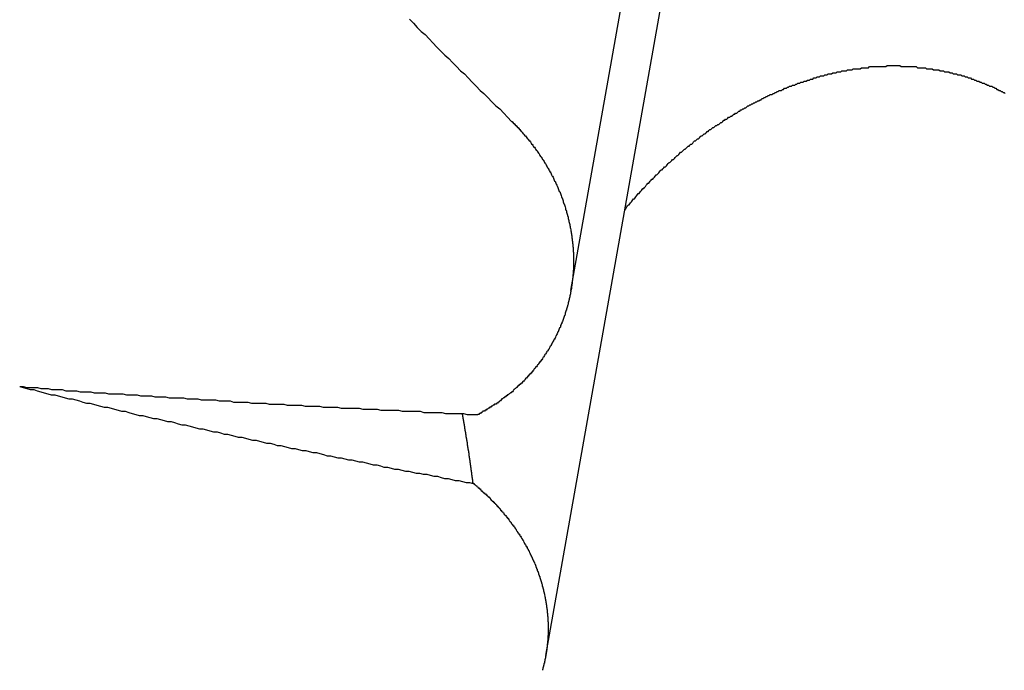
# Model space of a CAD drawing. Extents: x 1107 to 4046, y 937 to 3355.
# Tile 473 of 656: x 2209.327 to 2210.281, y 2651.581 to 2652.212. Entities that reach past the tile are written whole.
import ezdxf

# ---------------------------------------------------------------- set-up
doc = ezdxf.new("R2010")
doc.units = 0
doc.layers.add('KF_VIDA_L___C_REAR', color=7, linetype='CONTINUOUS')

# ---------------------------------------------------------------- blocks, each defined once
blk = doc.blocks.new('KF_VIDA_L___C_REAR')
at = {"layer": 'KF_VIDA_L___C_REAR'}
for p, q in [((22.881917, 962.735928), (22.967782, 963.220981)), ((22.857533, 962.382348), (22.984562, 963.099939))]:
    blk.add_line(p, q, dxfattribs=at)
for points in [[(22.7254, 962.999, 0), (22.7292, 962.995, 0), (22.733, 962.991, 0), (22.7368, 962.987, 0), (22.7406, 962.984, 0), (22.7444, 962.98, 0), (22.7482, 962.976, 0), (22.752, 962.972, 0), (22.7558, 962.968, 0), (22.7596, 962.964, 0), (22.7634, 962.961, 0), (22.7672, 962.957, 0), (22.771, 962.953, 0), (22.7748, 962.949, 0), (22.7786, 962.946, 0), (22.7824, 962.942, 0), (22.7862, 962.938, 0), (22.79, 962.934, 0), (22.7938, 962.93, 0), (22.7976, 962.927, 0), (22.8014, 962.923, 0), (22.8053, 962.919, 0), (22.8091, 962.915, 0), (22.8129, 962.912, 0), (22.8167, 962.908, 0), (22.8205, 962.904, 0), (22.8243, 962.9, 0)], [(22.934, 962.814, 0), (22.9347, 962.815, 0), (22.9354, 962.816, 0), (22.9361, 962.817, 0), (22.9368, 962.818, 0), (22.9376, 962.819, 0), (22.9383, 962.819, 0), (22.939, 962.82, 0), (22.9397, 962.821, 0), (22.9404, 962.822, 0), (22.9412, 962.823, 0), (22.9419, 962.824, 0), (22.9426, 962.825, 0), (22.9434, 962.825, 0), (22.9441, 962.826, 0), (22.9449, 962.827, 0), (22.9456, 962.828, 0), (22.9464, 962.829, 0), (22.9471, 962.83, 0), (22.9479, 962.83, 0), (22.9486, 962.831, 0), (22.9494, 962.832, 0), (22.9501, 962.833, 0), (22.9509, 962.834, 0), (22.9517, 962.835, 0), (22.9525, 962.835, 0), (22.9532, 962.836, 0), (22.954, 962.837, 0), (22.9548, 962.838, 0), (22.9556, 962.839, 0), (22.9564, 962.84, 0), (22.9572, 962.84, 0), (22.958, 962.841, 0), (22.9588, 962.842, 0), (22.9596, 962.843, 0), (22.9604, 962.844, 0), (22.9612, 962.844, 0), (22.962, 962.845, 0), (22.9628, 962.846, 0), (22.9636, 962.847, 0), (22.9644, 962.848, 0), (22.9652, 962.848, 0), (22.966, 962.849, 0), (22.9669, 962.85, 0), (22.9677, 962.851, 0), (22.9685, 962.852, 0), (22.9693, 962.853, 0), (22.9702, 962.853, 0), (22.971, 962.854, 0), (22.9719, 962.855, 0), (22.9727, 962.856, 0), (22.9735, 962.856, 0), (22.9744, 962.857, 0), (22.9752, 962.858, 0), (22.9761, 962.859, 0), (22.9769, 962.86, 0), (22.9778, 962.86, 0), (22.9786, 962.861, 0), (22.9795, 962.862, 0), (22.9804, 962.863, 0), (22.9812, 962.863, 0), (22.9821, 962.864, 0), (22.983, 962.865, 0), (22.9838, 962.866, 0), (22.9847, 962.867, 0), (22.9856, 962.867, 0), (22.9865, 962.868, 0), (22.9873, 962.869, 0), (22.9882, 962.87, 0), (22.9891, 962.87, 0), (22.99, 962.871, 0), (22.9909, 962.872, 0), (22.9918, 962.873, 0), (22.9927, 962.873, 0), (22.9936, 962.874, 0), (22.9945, 962.875, 0), (22.9954, 962.876, 0), (22.9963, 962.876, 0), (22.9972, 962.877, 0), (22.9981, 962.878, 0), (22.999, 962.878, 0), (22.9999, 962.879, 0), (23.0008, 962.88, 0), (23.0017, 962.881, 0), (23.0026, 962.881, 0), (23.0036, 962.882, 0), (23.0045, 962.883, 0), (23.0054, 962.883, 0), (23.0063, 962.884, 0), (23.0072, 962.885, 0), (23.0082, 962.886, 0), (23.0091, 962.886, 0), (23.01, 962.887, 0), (23.011, 962.888, 0), (23.0119, 962.888, 0), (23.0128, 962.889, 0), (23.0138, 962.89, 0), (23.0147, 962.89, 0), (23.0156, 962.891, 0), (23.0166, 962.892, 0), (23.0175, 962.892, 0), (23.0185, 962.893, 0), (23.0194, 962.894, 0), (23.0204, 962.894, 0), (23.0213, 962.895, 0), (23.0223, 962.896, 0), (23.0232, 962.896, 0), (23.0242, 962.897, 0), (23.0251, 962.897, 0), (23.0261, 962.898, 0), (23.027, 962.899, 0), (23.028, 962.899, 0), (23.029, 962.9, 0), (23.0299, 962.901, 0), (23.0309, 962.901, 0), (23.0318, 962.902, 0), (23.0328, 962.902, 0), (23.0338, 962.903, 0), (23.0347, 962.904, 0), (23.0357, 962.904, 0), (23.0367, 962.905, 0), (23.0376, 962.905, 0), (23.0386, 962.906, 0), (23.0396, 962.907, 0), (23.0406, 962.907, 0), (23.0415, 962.908, 0), (23.0425, 962.908, 0), (23.0435, 962.909, 0), (23.0445, 962.91, 0), (23.0454, 962.91, 0), (23.0464, 962.911, 0), (23.0474, 962.911, 0), (23.0484, 962.912, 0), (23.0493, 962.912, 0), (23.0503, 962.913, 0), (23.0513, 962.913, 0), (23.0523, 962.914, 0), (23.0533, 962.915, 0), (23.0542, 962.915, 0), (23.0552, 962.916, 0), (23.0562, 962.916, 0), (23.0572, 962.917, 0), (23.0582, 962.917, 0), (23.0592, 962.918, 0), (23.0601, 962.918, 0), (23.0611, 962.919, 0), (23.0621, 962.919, 0), (23.0631, 962.92, 0), (23.0641, 962.92, 0), (23.0651, 962.921, 0), (23.0661, 962.921, 0), (23.067, 962.922, 0), (23.068, 962.922, 0), (23.069, 962.923, 0), (23.07, 962.923, 0), (23.071, 962.924, 0), (23.072, 962.924, 0), (23.073, 962.925, 0), (23.074, 962.925, 0), (23.0749, 962.926, 0), (23.0759, 962.926, 0), (23.0769, 962.926, 0), (23.0779, 962.927, 0), (23.0789, 962.927, 0), (23.0799, 962.928, 0), (23.0809, 962.928, 0), (23.0818, 962.929, 0), (23.0828, 962.929, 0), (23.0838, 962.93, 0), (23.0848, 962.93, 0), (23.0858, 962.93, 0), (23.0868, 962.931, 0), (23.0878, 962.931, 0), (23.0887, 962.932, 0), (23.0897, 962.932, 0), (23.0907, 962.932, 0), (23.0917, 962.933, 0), (23.0927, 962.933, 0), (23.0937, 962.934, 0), (23.0947, 962.934, 0), (23.0957, 962.934, 0), (23.0967, 962.935, 0), (23.0977, 962.935, 0), (23.0987, 962.935, 0), (23.0997, 962.936, 0), (23.1007, 962.936, 0), (23.1017, 962.937, 0), (23.1027, 962.937, 0), (23.1037, 962.937, 0), (23.1048, 962.938, 0), (23.1058, 962.938, 0), (23.1068, 962.938, 0), (23.1079, 962.939, 0), (23.1089, 962.939, 0), (23.1099, 962.939, 0), (23.111, 962.94, 0), (23.112, 962.94, 0), (23.1131, 962.94, 0), (23.1141, 962.941, 0), (23.1152, 962.941, 0), (23.1162, 962.941, 0), (23.1173, 962.942, 0), (23.1183, 962.942, 0), (23.1194, 962.942, 0), (23.1205, 962.943, 0), (23.1215, 962.943, 0), (23.1226, 962.943, 0), (23.1237, 962.944, 0), (23.1247, 962.944, 0), (23.1258, 962.944, 0), (23.1269, 962.944, 0), (23.128, 962.945, 0), (23.1291, 962.945, 0), (23.1301, 962.945, 0), (23.1312, 962.946, 0), (23.1323, 962.946, 0), (23.1334, 962.946, 0), (23.1345, 962.946, 0), (23.1356, 962.947, 0), (23.1367, 962.947, 0), (23.1378, 962.947, 0), (23.1389, 962.947, 0), (23.14, 962.948, 0), (23.1411, 962.948, 0), (23.1422, 962.948, 0), (23.1433, 962.948, 0), (23.1444, 962.949, 0), (23.1455, 962.949, 0), (23.1466, 962.949, 0), (23.1477, 962.949, 0), (23.1488, 962.949, 0), (23.1499, 962.95, 0), (23.1511, 962.95, 0), (23.1522, 962.95, 0), (23.1533, 962.95, 0), (23.1544, 962.95, 0), (23.1555, 962.951, 0), (23.1566, 962.951, 0), (23.1578, 962.951, 0), (23.1589, 962.951, 0), (23.16, 962.951, 0), (23.1611, 962.951, 0), (23.1623, 962.951, 0), (23.1634, 962.952, 0), (23.1645, 962.952, 0), (23.1656, 962.952, 0), (23.1668, 962.952, 0), (23.1679, 962.952, 0), (23.169, 962.952, 0), (23.1702, 962.952, 0), (23.1713, 962.953, 0), (23.1724, 962.953, 0), (23.1735, 962.953, 0), (23.1747, 962.953, 0), (23.1758, 962.953, 0), (23.1769, 962.953, 0), (23.1781, 962.953, 0), (23.1792, 962.953, 0), (23.1803, 962.953, 0), (23.1815, 962.953, 0), (23.1826, 962.953, 0), (23.1837, 962.953, 0), (23.1849, 962.953, 0), (23.186, 962.953, 0), (23.1871, 962.953, 0), (23.1883, 962.954, 0), (23.1894, 962.954, 0), (23.1905, 962.954, 0), (23.1917, 962.954, 0), (23.1928, 962.954, 0), (23.1939, 962.954, 0), (23.1951, 962.954, 0), (23.1962, 962.954, 0), (23.1973, 962.954, 0), (23.1985, 962.954, 0), (23.1996, 962.954, 0), (23.2007, 962.954, 0), (23.2019, 962.953, 0), (23.203, 962.953, 0), (23.2041, 962.953, 0), (23.2052, 962.953, 0), (23.2064, 962.953, 0), (23.2075, 962.953, 0), (23.2086, 962.953, 0), (23.2098, 962.953, 0), (23.2109, 962.953, 0), (23.212, 962.953, 0), (23.2131, 962.953, 0), (23.2142, 962.953, 0), (23.2154, 962.953, 0), (23.2165, 962.953, 0), (23.2176, 962.952, 0), (23.2187, 962.952, 0), (23.2198, 962.952, 0), (23.2209, 962.952, 0), (23.222, 962.952, 0), (23.2232, 962.952, 0), (23.2243, 962.952, 0), (23.2254, 962.952, 0), (23.2265, 962.951, 0), (23.2276, 962.951, 0), (23.2287, 962.951, 0), (23.2298, 962.951, 0), (23.2309, 962.951, 0), (23.232, 962.951, 0), (23.2331, 962.95, 0), (23.2342, 962.95, 0), (23.2353, 962.95, 0), (23.2363, 962.95, 0), (23.2374, 962.95, 0), (23.2385, 962.95, 0), (23.2396, 962.949, 0), (23.2407, 962.949, 0), (23.2418, 962.949, 0), (23.2428, 962.949, 0), (23.2439, 962.948, 0), (23.245, 962.948, 0), (23.2461, 962.948, 0), (23.2471, 962.948, 0), (23.2482, 962.948, 0), (23.2492, 962.947, 0), (23.2503, 962.947, 0), (23.2514, 962.947, 0), (23.2524, 962.946, 0), (23.2535, 962.946, 0), (23.2545, 962.946, 0), (23.2556, 962.946, 0), (23.2566, 962.945, 0), (23.2576, 962.945, 0), (23.2587, 962.945, 0), (23.2597, 962.945, 0), (23.2608, 962.944, 0), (23.2618, 962.944, 0), (23.2628, 962.944, 0), (23.2638, 962.943, 0), (23.2649, 962.943, 0), (23.2659, 962.943, 0), (23.2669, 962.942, 0), (23.268, 962.942, 0), (23.269, 962.942, 0), (23.27, 962.941, 0), (23.271, 962.941, 0), (23.2721, 962.941, 0), (23.2731, 962.94, 0), (23.2741, 962.94, 0), (23.2752, 962.939, 0), (23.2762, 962.939, 0), (23.2772, 962.939, 0), (23.2783, 962.938, 0), (23.2793, 962.938, 0), (23.2803, 962.937, 0), (23.2813, 962.937, 0), (23.2824, 962.937, 0), (23.2834, 962.936, 0), (23.2844, 962.936, 0), (23.2855, 962.935, 0), (23.2865, 962.935, 0), (23.2875, 962.934, 0), (23.2885, 962.934, 0), (23.2896, 962.934, 0), (23.2906, 962.933, 0), (23.2916, 962.933, 0), (23.2926, 962.932, 0), (23.2936, 962.932, 0), (23.2947, 962.931, 0), (23.2957, 962.931, 0), (23.2967, 962.93, 0), (23.2977, 962.93, 0), (23.2987, 962.929, 0), (23.2997, 962.929, 0), (23.3008, 962.928, 0), (23.3018, 962.928, 0), (23.3028, 962.927, 0)], [(22.8243, 962.9, 0), (22.825, 962.9, 0), (22.8256, 962.899, 0), (22.8262, 962.898, 0), (22.8269, 962.898, 0), (22.8275, 962.897, 0), (22.8281, 962.896, 0), (22.8288, 962.896, 0), (22.8294, 962.895, 0), (22.83, 962.894, 0), (22.8306, 962.894, 0), (22.8313, 962.893, 0), (22.8319, 962.892, 0), (22.8325, 962.892, 0), (22.8331, 962.891, 0), (22.8337, 962.89, 0), (22.8343, 962.89, 0), (22.8349, 962.889, 0), (22.8355, 962.888, 0), (22.8361, 962.888, 0), (22.8367, 962.887, 0), (22.8373, 962.886, 0), (22.8379, 962.886, 0), (22.8385, 962.885, 0), (22.8391, 962.884, 0), (22.8397, 962.883, 0), (22.8403, 962.883, 0), (22.8409, 962.882, 0), (22.8414, 962.881, 0), (22.842, 962.881, 0), (22.8426, 962.88, 0), (22.8432, 962.879, 0), (22.8437, 962.878, 0), (22.8443, 962.878, 0), (22.8448, 962.877, 0), (22.8454, 962.876, 0), (22.846, 962.875, 0), (22.8465, 962.875, 0), (22.8471, 962.874, 0), (22.8476, 962.873, 0), (22.8481, 962.872, 0), (22.8487, 962.872, 0), (22.8492, 962.871, 0), (22.8497, 962.87, 0), (22.8503, 962.869, 0), (22.8508, 962.869, 0), (22.8513, 962.868, 0), (22.8518, 962.867, 0), (22.8524, 962.866, 0), (22.8529, 962.866, 0), (22.8534, 962.865, 0), (22.8539, 962.864, 0), (22.8544, 962.863, 0), (22.8549, 962.863, 0), (22.8554, 962.862, 0), (22.8559, 962.861, 0), (22.8564, 962.86, 0), (22.8568, 962.859, 0), (22.8573, 962.859, 0), (22.8578, 962.858, 0), (22.8583, 962.857, 0), (22.8588, 962.856, 0), (22.8592, 962.855, 0), (22.8597, 962.855, 0), (22.8601, 962.854, 0), (22.8606, 962.853, 0), (22.861, 962.852, 0), (22.8615, 962.851, 0), (22.8619, 962.851, 0), (22.8624, 962.85, 0), (22.8628, 962.849, 0), (22.8632, 962.848, 0), (22.8637, 962.847, 0), (22.8641, 962.847, 0), (22.8645, 962.846, 0), (22.8649, 962.845, 0), (22.8653, 962.844, 0), (22.8657, 962.843, 0), (22.8661, 962.842, 0), (22.8665, 962.842, 0), (22.8669, 962.841, 0), (22.8673, 962.84, 0), (22.8677, 962.839, 0), (22.8681, 962.838, 0), (22.8685, 962.837, 0), (22.8688, 962.837, 0), (22.8692, 962.836, 0), (22.8696, 962.835, 0), (22.8699, 962.834, 0), (22.8703, 962.833, 0), (22.8706, 962.832, 0), (22.871, 962.832, 0), (22.8713, 962.831, 0), (22.8717, 962.83, 0), (22.872, 962.829, 0), (22.8723, 962.828, 0), (22.8726, 962.827, 0), (22.873, 962.826, 0), (22.8733, 962.826, 0), (22.8736, 962.825, 0), (22.8739, 962.824, 0), (22.8742, 962.823, 0), (22.8745, 962.822, 0), (22.8748, 962.821, 0), (22.8751, 962.82, 0), (22.8754, 962.82, 0), (22.8756, 962.819, 0), (22.8759, 962.818, 0), (22.8762, 962.817, 0), (22.8765, 962.816, 0), (22.8767, 962.815, 0), (22.877, 962.814, 0), (22.8772, 962.814, 0), (22.8775, 962.813, 0), (22.8777, 962.812, 0), (22.878, 962.811, 0), (22.8782, 962.81, 0), (22.8784, 962.809, 0), (22.8787, 962.808, 0), (22.8789, 962.808, 0), (22.8791, 962.807, 0), (22.8793, 962.806, 0), (22.8795, 962.805, 0), (22.8797, 962.804, 0), (22.8799, 962.803, 0), (22.8801, 962.802, 0), (22.8803, 962.802, 0), (22.8805, 962.801, 0), (22.8807, 962.8, 0), (22.8809, 962.799, 0), (22.881, 962.798, 0), (22.8812, 962.797, 0), (22.8814, 962.796, 0), (22.8815, 962.796, 0), (22.8817, 962.795, 0), (22.8818, 962.794, 0), (22.882, 962.793, 0), (22.8821, 962.792, 0), (22.8823, 962.791, 0), (22.8824, 962.79, 0), (22.8825, 962.79, 0), (22.8827, 962.789, 0), (22.8828, 962.788, 0), (22.8829, 962.787, 0), (22.883, 962.786, 0), (22.8831, 962.785, 0), (22.8832, 962.784, 0), (22.8833, 962.784, 0), (22.8834, 962.783, 0), (22.8835, 962.782, 0), (22.8836, 962.781, 0), (22.8837, 962.78, 0), (22.8838, 962.779, 0), (22.8838, 962.778, 0), (22.8839, 962.778, 0), (22.884, 962.777, 0), (22.884, 962.776, 0), (22.8841, 962.775, 0), (22.8841, 962.774, 0), (22.8842, 962.773, 0), (22.8842, 962.773, 0), (22.8843, 962.772, 0), (22.8843, 962.771, 0), (22.8843, 962.77, 0), (22.8844, 962.769, 0), (22.8844, 962.768, 0), (22.8844, 962.767, 0), (22.8844, 962.767, 0), (22.8844, 962.766, 0), (22.8844, 962.765, 0), (22.8844, 962.764, 0), (22.8844, 962.763, 0), (22.8844, 962.763, 0), (22.8844, 962.762, 0), (22.8844, 962.761, 0), (22.8844, 962.76, 0), (22.8843, 962.759, 0), (22.8843, 962.758, 0), (22.8843, 962.758, 0), (22.8842, 962.757, 0), (22.8842, 962.756, 0), (22.8841, 962.755, 0), (22.8841, 962.754, 0), (22.884, 962.753, 0), (22.884, 962.753, 0), (22.8839, 962.752, 0), (22.8838, 962.751, 0), (22.8838, 962.75, 0), (22.8837, 962.749, 0), (22.8836, 962.748, 0), (22.8835, 962.748, 0), (22.8834, 962.747, 0), (22.8833, 962.746, 0), (22.8832, 962.745, 0), (22.8831, 962.744, 0), (22.883, 962.743, 0), (22.8829, 962.742, 0), (22.8828, 962.742, 0), (22.8827, 962.741, 0), (22.8825, 962.74, 0), (22.8824, 962.739, 0), (22.8823, 962.738, 0), (22.8821, 962.737, 0), (22.882, 962.737, 0), (22.8818, 962.736, 0), (22.8817, 962.735, 0), (22.8815, 962.734, 0), (22.8814, 962.733, 0), (22.8812, 962.732, 0), (22.881, 962.732, 0), (22.8809, 962.731, 0), (22.8807, 962.73, 0), (22.8805, 962.729, 0), (22.8803, 962.728, 0), (22.8801, 962.727, 0), (22.8799, 962.727, 0), (22.8797, 962.726, 0), (22.8795, 962.725, 0), (22.8793, 962.724, 0), (22.8791, 962.723, 0), (22.8789, 962.722, 0), (22.8786, 962.722, 0), (22.8784, 962.721, 0), (22.8782, 962.72, 0), (22.8779, 962.719, 0), (22.8777, 962.718, 0), (22.8775, 962.717, 0), (22.8772, 962.717, 0), (22.877, 962.716, 0), (22.8767, 962.715, 0), (22.8764, 962.714, 0), (22.8762, 962.713, 0), (22.8759, 962.712, 0), (22.8756, 962.712, 0), (22.8753, 962.711, 0), (22.875, 962.71, 0), (22.8748, 962.709, 0), (22.8745, 962.708, 0), (22.8742, 962.708, 0), (22.8739, 962.707, 0), (22.8736, 962.706, 0), (22.8732, 962.705, 0), (22.8729, 962.704, 0), (22.8726, 962.704, 0), (22.8723, 962.703, 0), (22.8719, 962.702, 0), (22.8716, 962.701, 0), (22.8713, 962.7, 0), (22.8709, 962.7, 0), (22.8706, 962.699, 0), (22.8702, 962.698, 0), (22.8699, 962.697, 0), (22.8695, 962.696, 0), (22.8691, 962.696, 0), (22.8688, 962.695, 0), (22.8684, 962.694, 0), (22.868, 962.693, 0), (22.8676, 962.692, 0), (22.8673, 962.692, 0), (22.8669, 962.691, 0), (22.8665, 962.69, 0), (22.8661, 962.689, 0), (22.8657, 962.689, 0), (22.8652, 962.688, 0), (22.8648, 962.687, 0), (22.8644, 962.686, 0), (22.864, 962.686, 0), (22.8636, 962.685, 0), (22.8631, 962.684, 0), (22.8627, 962.683, 0), (22.8623, 962.682, 0), (22.8618, 962.682, 0), (22.8614, 962.681, 0), (22.8609, 962.68, 0), (22.8605, 962.679, 0), (22.86, 962.679, 0), (22.8595, 962.678, 0), (22.8591, 962.677, 0), (22.8586, 962.677, 0), (22.8581, 962.676, 0), (22.8577, 962.675, 0), (22.8572, 962.674, 0), (22.8567, 962.674, 0), (22.8562, 962.673, 0), (22.8557, 962.672, 0), (22.8552, 962.671, 0), (22.8547, 962.671, 0), (22.8542, 962.67, 0), (22.8537, 962.669, 0), (22.8532, 962.669, 0), (22.8527, 962.668, 0), (22.8522, 962.667, 0), (22.8516, 962.667, 0), (22.8511, 962.666, 0), (22.8506, 962.665, 0), (22.85, 962.664, 0), (22.8495, 962.664, 0), (22.849, 962.663, 0), (22.8484, 962.662, 0), (22.8479, 962.662, 0), (22.8473, 962.661, 0), (22.8468, 962.66, 0), (22.8462, 962.66, 0), (22.8457, 962.659, 0), (22.8451, 962.658, 0), (22.8446, 962.658, 0), (22.844, 962.657, 0), (22.8434, 962.656, 0), (22.8429, 962.656, 0), (22.8423, 962.655, 0), (22.8417, 962.655, 0), (22.8411, 962.654, 0), (22.8405, 962.653, 0), (22.84, 962.653, 0), (22.8394, 962.652, 0), (22.8388, 962.651, 0), (22.8382, 962.651, 0), (22.8376, 962.65, 0), (22.837, 962.649, 0), (22.8364, 962.649, 0), (22.8358, 962.648, 0), (22.8352, 962.648, 0), (22.8346, 962.647, 0), (22.8339, 962.646, 0), (22.8333, 962.646, 0), (22.8327, 962.645, 0), (22.8321, 962.645, 0), (22.8315, 962.644, 0), (22.8308, 962.644, 0), (22.8302, 962.643, 0), (22.8296, 962.642, 0), (22.829, 962.642, 0), (22.8283, 962.641, 0), (22.8277, 962.641, 0), (22.827, 962.64, 0), (22.8264, 962.64, 0), (22.8258, 962.639, 0), (22.8251, 962.638, 0), (22.8245, 962.638, 0), (22.8238, 962.637, 0), (22.8232, 962.637, 0), (22.8225, 962.636, 0), (22.8219, 962.636, 0), (22.8212, 962.635, 0), (22.8205, 962.635, 0), (22.8199, 962.634, 0), (22.8192, 962.634, 0), (22.8185, 962.633, 0), (22.8178, 962.633, 0), (22.8171, 962.632, 0), (22.8164, 962.632, 0), (22.8157, 962.631, 0), (22.815, 962.631, 0), (22.8143, 962.63, 0), (22.8136, 962.629, 0), (22.8129, 962.629, 0), (22.8122, 962.628, 0), (22.8115, 962.628, 0), (22.8108, 962.627, 0), (22.8101, 962.627, 0), (22.8093, 962.626, 0), (22.8086, 962.626, 0), (22.8079, 962.626, 0), (22.8071, 962.625, 0), (22.8064, 962.625, 0), (22.8057, 962.624, 0), (22.8049, 962.624, 0), (22.8042, 962.623, 0), (22.8034, 962.623, 0), (22.8026, 962.622, 0), (22.8019, 962.622, 0), (22.8011, 962.621, 0), (22.8004, 962.621, 0), (22.7996, 962.62, 0), (22.7988, 962.62, 0), (22.798, 962.619, 0), (22.7972, 962.619, 0), (22.7965, 962.619, 0), (22.7957, 962.618, 0), (22.7949, 962.618, 0), (22.7941, 962.617, 0), (22.7933, 962.617, 0), (22.7925, 962.616, 0), (22.7917, 962.616, 0)], [(22.3477, 962.643, 0), (22.3511, 962.642, 0), (22.3545, 962.641, 0), (22.3579, 962.64, 0), (22.3613, 962.64, 0), (22.3647, 962.639, 0), (22.3681, 962.638, 0), (22.3715, 962.637, 0), (22.3749, 962.636, 0), (22.3783, 962.635, 0), (22.3817, 962.635, 0), (22.3851, 962.634, 0), (22.3885, 962.633, 0), (22.3919, 962.632, 0), (22.3953, 962.631, 0), (22.3987, 962.631, 0), (22.4021, 962.63, 0), (22.4056, 962.629, 0), (22.409, 962.628, 0), (22.4124, 962.627, 0), (22.4158, 962.627, 0), (22.4192, 962.626, 0), (22.4226, 962.625, 0), (22.426, 962.624, 0), (22.4294, 962.623, 0), (22.4329, 962.623, 0), (22.4363, 962.622, 0), (22.4397, 962.621, 0), (22.4431, 962.62, 0), (22.4465, 962.619, 0), (22.4499, 962.619, 0), (22.4534, 962.618, 0), (22.4568, 962.617, 0), (22.4602, 962.616, 0), (22.4636, 962.615, 0), (22.467, 962.615, 0), (22.4704, 962.614, 0), (22.4739, 962.613, 0), (22.4773, 962.612, 0), (22.4807, 962.612, 0), (22.4841, 962.611, 0), (22.4876, 962.61, 0), (22.491, 962.609, 0), (22.4944, 962.609, 0), (22.4978, 962.608, 0), (22.5013, 962.607, 0), (22.5047, 962.606, 0), (22.5081, 962.606, 0), (22.5115, 962.605, 0), (22.515, 962.604, 0), (22.5184, 962.603, 0), (22.5218, 962.602, 0), (22.5252, 962.602, 0), (22.5287, 962.601, 0), (22.5321, 962.6, 0), (22.5355, 962.599, 0), (22.539, 962.599, 0), (22.5424, 962.598, 0), (22.5458, 962.597, 0), (22.5492, 962.597, 0), (22.5527, 962.596, 0), (22.5561, 962.595, 0), (22.5595, 962.594, 0), (22.563, 962.594, 0), (22.5664, 962.593, 0), (22.5698, 962.592, 0), (22.5733, 962.591, 0), (22.5767, 962.591, 0), (22.5802, 962.59, 0), (22.5836, 962.589, 0), (22.587, 962.588, 0), (22.5905, 962.588, 0), (22.5939, 962.587, 0), (22.5973, 962.586, 0), (22.6008, 962.586, 0), (22.6042, 962.585, 0), (22.6077, 962.584, 0), (22.6111, 962.583, 0), (22.6145, 962.583, 0), (22.618, 962.582, 0), (22.6214, 962.581, 0), (22.6249, 962.581, 0), (22.6283, 962.58, 0), (22.6317, 962.579, 0), (22.6352, 962.579, 0), (22.6386, 962.578, 0), (22.6421, 962.577, 0), (22.6455, 962.576, 0), (22.649, 962.576, 0), (22.6524, 962.575, 0), (22.6559, 962.574, 0), (22.6593, 962.574, 0), (22.6627, 962.573, 0), (22.6662, 962.572, 0), (22.6696, 962.572, 0), (22.6731, 962.571, 0), (22.6765, 962.57, 0), (22.68, 962.57, 0), (22.6834, 962.569, 0), (22.6869, 962.568, 0), (22.6903, 962.567, 0), (22.6938, 962.567, 0), (22.6972, 962.566, 0), (22.7007, 962.565, 0), (22.7041, 962.565, 0), (22.7076, 962.564, 0), (22.711, 962.563, 0), (22.7145, 962.563, 0), (22.7179, 962.562, 0), (22.7214, 962.561, 0), (22.7249, 962.561, 0), (22.7283, 962.56, 0), (22.7318, 962.559, 0), (22.7352, 962.559, 0), (22.7387, 962.558, 0), (22.7421, 962.558, 0), (22.7456, 962.557, 0), (22.749, 962.556, 0), (22.7525, 962.556, 0), (22.756, 962.555, 0), (22.7594, 962.554, 0), (22.7629, 962.554, 0), (22.7663, 962.553, 0), (22.7698, 962.552, 0), (22.7732, 962.552, 0), (22.7767, 962.551, 0), (22.7802, 962.55, 0), (22.7836, 962.55, 0), (22.7871, 962.549, 0)], [(22.3477, 962.643, 0), (22.3511, 962.643, 0), (22.3545, 962.642, 0), (22.358, 962.642, 0), (22.3614, 962.642, 0), (22.3649, 962.642, 0), (22.3683, 962.641, 0), (22.3718, 962.641, 0), (22.3752, 962.641, 0), (22.3786, 962.64, 0), (22.3821, 962.64, 0), (22.3855, 962.64, 0), (22.389, 962.64, 0), (22.3924, 962.639, 0), (22.3959, 962.639, 0), (22.3993, 962.639, 0), (22.4028, 962.639, 0), (22.4062, 962.638, 0), (22.4097, 962.638, 0), (22.4131, 962.638, 0), (22.4166, 962.638, 0), (22.42, 962.637, 0), (22.4235, 962.637, 0), (22.4269, 962.637, 0), (22.4304, 962.637, 0), (22.4338, 962.636, 0), (22.4373, 962.636, 0), (22.4407, 962.636, 0), (22.4442, 962.636, 0), (22.4476, 962.636, 0), (22.4511, 962.635, 0), (22.4545, 962.635, 0), (22.458, 962.635, 0), (22.4615, 962.635, 0), (22.4649, 962.634, 0), (22.4684, 962.634, 0), (22.4718, 962.634, 0), (22.4753, 962.634, 0), (22.4787, 962.633, 0), (22.4822, 962.633, 0), (22.4857, 962.633, 0), (22.4891, 962.633, 0), (22.4926, 962.632, 0), (22.496, 962.632, 0), (22.4995, 962.632, 0), (22.503, 962.632, 0), (22.5064, 962.632, 0), (22.5099, 962.631, 0), (22.5134, 962.631, 0), (22.5168, 962.631, 0), (22.5203, 962.631, 0), (22.5237, 962.63, 0), (22.5272, 962.63, 0), (22.5307, 962.63, 0), (22.5341, 962.63, 0), (22.5376, 962.63, 0), (22.5411, 962.629, 0), (22.5445, 962.629, 0), (22.548, 962.629, 0), (22.5515, 962.629, 0), (22.5549, 962.628, 0), (22.5584, 962.628, 0), (22.5619, 962.628, 0), (22.5654, 962.628, 0), (22.5688, 962.628, 0), (22.5723, 962.627, 0), (22.5758, 962.627, 0), (22.5792, 962.627, 0), (22.5827, 962.627, 0), (22.5862, 962.627, 0), (22.5896, 962.626, 0), (22.5931, 962.626, 0), (22.5966, 962.626, 0), (22.6001, 962.626, 0), (22.6035, 962.626, 0), (22.607, 962.625, 0), (22.6105, 962.625, 0), (22.614, 962.625, 0), (22.6174, 962.625, 0), (22.6209, 962.625, 0), (22.6244, 962.624, 0), (22.6279, 962.624, 0), (22.6314, 962.624, 0), (22.6348, 962.624, 0), (22.6383, 962.624, 0), (22.6418, 962.623, 0), (22.6453, 962.623, 0), (22.6487, 962.623, 0), (22.6522, 962.623, 0), (22.6557, 962.623, 0), (22.6592, 962.622, 0), (22.6627, 962.622, 0), (22.6661, 962.622, 0), (22.6696, 962.622, 0), (22.6731, 962.622, 0), (22.6766, 962.622, 0), (22.6801, 962.621, 0), (22.6836, 962.621, 0), (22.687, 962.621, 0), (22.6905, 962.621, 0), (22.694, 962.621, 0), (22.6975, 962.62, 0), (22.701, 962.62, 0), (22.7045, 962.62, 0), (22.7079, 962.62, 0), (22.7114, 962.62, 0), (22.7149, 962.62, 0), (22.7184, 962.619, 0), (22.7219, 962.619, 0), (22.7254, 962.619, 0), (22.7289, 962.619, 0), (22.7324, 962.619, 0), (22.7358, 962.619, 0), (22.7393, 962.618, 0), (22.7428, 962.618, 0), (22.7463, 962.618, 0), (22.7498, 962.618, 0), (22.7533, 962.618, 0), (22.7568, 962.618, 0), (22.7603, 962.617, 0), (22.7638, 962.617, 0), (22.7673, 962.617, 0), (22.7707, 962.617, 0), (22.7742, 962.617, 0), (22.7777, 962.617, 0), (22.7812, 962.616, 0), (22.7847, 962.616, 0), (22.7882, 962.616, 0), (22.7917, 962.616, 0)], [(22.7871, 962.549, 0), (22.787, 962.55, 0), (22.7869, 962.55, 0), (22.7869, 962.551, 0), (22.7868, 962.551, 0), (22.7867, 962.552, 0), (22.7867, 962.553, 0), (22.7866, 962.553, 0), (22.7865, 962.554, 0), (22.7864, 962.554, 0), (22.7864, 962.555, 0), (22.7863, 962.555, 0), (22.7862, 962.556, 0), (22.7861, 962.556, 0), (22.7861, 962.557, 0), (22.786, 962.557, 0), (22.7859, 962.558, 0), (22.7858, 962.559, 0), (22.7858, 962.559, 0), (22.7857, 962.56, 0), (22.7856, 962.56, 0), (22.7855, 962.561, 0), (22.7855, 962.561, 0), (22.7854, 962.562, 0), (22.7853, 962.562, 0), (22.7852, 962.563, 0), (22.7852, 962.563, 0), (22.7851, 962.564, 0), (22.785, 962.565, 0), (22.7849, 962.565, 0), (22.7849, 962.566, 0), (22.7848, 962.566, 0), (22.7847, 962.567, 0), (22.7846, 962.567, 0), (22.7846, 962.568, 0), (22.7845, 962.568, 0), (22.7844, 962.569, 0), (22.7843, 962.569, 0), (22.7843, 962.57, 0), (22.7842, 962.57, 0), (22.7841, 962.571, 0), (22.784, 962.572, 0), (22.7839, 962.572, 0), (22.7839, 962.573, 0), (22.7838, 962.573, 0), (22.7837, 962.574, 0), (22.7836, 962.574, 0), (22.7836, 962.575, 0), (22.7835, 962.575, 0), (22.7834, 962.576, 0), (22.7833, 962.576, 0), (22.7832, 962.577, 0), (22.7832, 962.577, 0), (22.7831, 962.578, 0), (22.783, 962.579, 0), (22.7829, 962.579, 0), (22.7828, 962.58, 0), (22.7828, 962.58, 0), (22.7827, 962.581, 0), (22.7826, 962.581, 0), (22.7825, 962.582, 0), (22.7824, 962.582, 0), (22.7824, 962.583, 0), (22.7823, 962.583, 0), (22.7822, 962.584, 0), (22.7821, 962.584, 0), (22.782, 962.585, 0), (22.782, 962.585, 0), (22.7819, 962.586, 0), (22.7818, 962.586, 0), (22.7817, 962.587, 0), (22.7816, 962.587, 0), (22.7815, 962.588, 0), (22.7815, 962.589, 0), (22.7814, 962.589, 0), (22.7813, 962.59, 0), (22.7812, 962.59, 0), (22.7811, 962.591, 0), (22.781, 962.591, 0), (22.781, 962.592, 0), (22.7809, 962.592, 0), (22.7808, 962.593, 0), (22.7807, 962.593, 0), (22.7806, 962.594, 0), (22.7805, 962.594, 0), (22.7805, 962.595, 0), (22.7804, 962.595, 0), (22.7803, 962.596, 0), (22.7802, 962.596, 0), (22.7801, 962.597, 0), (22.78, 962.597, 0), (22.78, 962.598, 0), (22.7799, 962.598, 0), (22.7798, 962.599, 0), (22.7797, 962.599, 0), (22.7796, 962.6, 0), (22.7795, 962.6, 0), (22.7794, 962.601, 0), (22.7794, 962.601, 0), (22.7793, 962.602, 0), (22.7792, 962.602, 0), (22.7791, 962.603, 0), (22.779, 962.604, 0), (22.7789, 962.604, 0), (22.7788, 962.605, 0), (22.7787, 962.605, 0), (22.7787, 962.606, 0), (22.7786, 962.606, 0), (22.7785, 962.607, 0), (22.7784, 962.607, 0), (22.7783, 962.608, 0), (22.7782, 962.608, 0), (22.7781, 962.609, 0), (22.778, 962.609, 0), (22.778, 962.61, 0), (22.7779, 962.61, 0), (22.7778, 962.611, 0), (22.7777, 962.611, 0), (22.7776, 962.612, 0), (22.7775, 962.612, 0), (22.7774, 962.613, 0), (22.7773, 962.613, 0), (22.7772, 962.614, 0), (22.7772, 962.614, 0), (22.7771, 962.615, 0), (22.777, 962.615, 0), (22.7769, 962.616, 0), (22.7768, 962.616, 0), (22.7767, 962.617, 0)], [(22.7871, 962.549, 0), (22.7877, 962.549, 0), (22.7883, 962.548, 0), (22.7889, 962.548, 0), (22.7896, 962.547, 0), (22.7902, 962.547, 0), (22.7908, 962.546, 0), (22.7914, 962.546, 0), (22.792, 962.545, 0), (22.7926, 962.545, 0), (22.7932, 962.544, 0), (22.7938, 962.544, 0), (22.7944, 962.543, 0), (22.795, 962.542, 0), (22.7955, 962.542, 0), (22.7961, 962.541, 0), (22.7967, 962.541, 0), (22.7973, 962.54, 0), (22.7979, 962.54, 0), (22.7984, 962.539, 0), (22.799, 962.539, 0), (22.7996, 962.538, 0), (22.8001, 962.538, 0), (22.8007, 962.537, 0), (22.8012, 962.537, 0), (22.8018, 962.536, 0), (22.8024, 962.536, 0), (22.8029, 962.535, 0), (22.8035, 962.535, 0), (22.804, 962.534, 0), (22.8045, 962.533, 0), (22.8051, 962.533, 0), (22.8056, 962.532, 0), (22.8061, 962.532, 0), (22.8067, 962.531, 0), (22.8072, 962.531, 0), (22.8077, 962.53, 0), (22.8083, 962.53, 0), (22.8088, 962.529, 0), (22.8093, 962.529, 0), (22.8098, 962.528, 0), (22.8103, 962.527, 0), (22.8108, 962.527, 0), (22.8113, 962.526, 0), (22.8119, 962.526, 0), (22.8124, 962.525, 0), (22.8129, 962.525, 0), (22.8134, 962.524, 0), (22.8139, 962.523, 0), (22.8144, 962.523, 0), (22.8149, 962.522, 0), (22.8154, 962.522, 0), (22.8159, 962.521, 0), (22.8164, 962.521, 0), (22.8169, 962.52, 0), (22.8173, 962.519, 0), (22.8178, 962.519, 0), (22.8183, 962.518, 0), (22.8188, 962.518, 0), (22.8193, 962.517, 0), (22.8198, 962.516, 0), (22.8202, 962.516, 0), (22.8207, 962.515, 0), (22.8212, 962.515, 0), (22.8216, 962.514, 0), (22.8221, 962.513, 0), (22.8226, 962.513, 0), (22.823, 962.512, 0), (22.8235, 962.512, 0), (22.824, 962.511, 0), (22.8244, 962.51, 0), (22.8249, 962.51, 0), (22.8253, 962.509, 0), (22.8258, 962.508, 0), (22.8262, 962.508, 0), (22.8267, 962.507, 0), (22.8271, 962.507, 0), (22.8276, 962.506, 0), (22.828, 962.505, 0), (22.8284, 962.505, 0), (22.8289, 962.504, 0), (22.8293, 962.503, 0), (22.8297, 962.503, 0), (22.8302, 962.502, 0), (22.8306, 962.501, 0), (22.831, 962.501, 0), (22.8314, 962.5, 0), (22.8318, 962.5, 0), (22.8323, 962.499, 0), (22.8327, 962.498, 0), (22.8331, 962.498, 0), (22.8335, 962.497, 0), (22.8339, 962.496, 0), (22.8343, 962.496, 0), (22.8347, 962.495, 0), (22.8351, 962.494, 0), (22.8355, 962.494, 0), (22.8359, 962.493, 0), (22.8363, 962.492, 0), (22.8366, 962.492, 0), (22.837, 962.491, 0), (22.8374, 962.49, 0), (22.8378, 962.49, 0), (22.8381, 962.489, 0), (22.8385, 962.488, 0), (22.8389, 962.488, 0), (22.8393, 962.487, 0), (22.8396, 962.486, 0), (22.84, 962.486, 0), (22.8403, 962.485, 0), (22.8407, 962.484, 0), (22.841, 962.484, 0), (22.8414, 962.483, 0), (22.8417, 962.482, 0), (22.8421, 962.482, 0), (22.8424, 962.481, 0), (22.8427, 962.48, 0), (22.8431, 962.48, 0), (22.8434, 962.479, 0), (22.8437, 962.478, 0), (22.8441, 962.478, 0), (22.8444, 962.477, 0), (22.8447, 962.476, 0), (22.845, 962.475, 0), (22.8453, 962.475, 0), (22.8456, 962.474, 0), (22.8459, 962.473, 0), (22.8462, 962.473, 0), (22.8465, 962.472, 0), (22.8468, 962.471, 0), (22.8471, 962.471, 0), (22.8474, 962.47, 0), (22.8477, 962.469, 0), (22.848, 962.468, 0), (22.8482, 962.468, 0), (22.8485, 962.467, 0), (22.8488, 962.466, 0), (22.8491, 962.466, 0), (22.8493, 962.465, 0), (22.8496, 962.464, 0), (22.8498, 962.464, 0), (22.8501, 962.463, 0), (22.8504, 962.462, 0), (22.8506, 962.461, 0), (22.8508, 962.461, 0), (22.8511, 962.46, 0), (22.8513, 962.459, 0), (22.8516, 962.459, 0), (22.8518, 962.458, 0), (22.852, 962.457, 0), (22.8522, 962.457, 0), (22.8525, 962.456, 0), (22.8527, 962.455, 0), (22.8529, 962.454, 0), (22.8531, 962.454, 0), (22.8533, 962.453, 0), (22.8535, 962.452, 0), (22.8537, 962.452, 0), (22.8539, 962.451, 0), (22.8541, 962.45, 0), (22.8543, 962.449, 0), (22.8545, 962.449, 0), (22.8547, 962.448, 0), (22.8549, 962.447, 0), (22.855, 962.447, 0), (22.8552, 962.446, 0), (22.8554, 962.445, 0), (22.8555, 962.444, 0), (22.8557, 962.444, 0), (22.8559, 962.443, 0), (22.856, 962.442, 0), (22.8562, 962.442, 0), (22.8563, 962.441, 0), (22.8565, 962.44, 0), (22.8566, 962.439, 0), (22.8568, 962.439, 0), (22.8569, 962.438, 0), (22.857, 962.437, 0), (22.8572, 962.437, 0), (22.8573, 962.436, 0), (22.8574, 962.435, 0), (22.8575, 962.434, 0), (22.8577, 962.434, 0), (22.8578, 962.433, 0), (22.8579, 962.432, 0), (22.858, 962.432, 0), (22.8581, 962.431, 0), (22.8582, 962.43, 0), (22.8583, 962.429, 0), (22.8584, 962.429, 0), (22.8585, 962.428, 0), (22.8586, 962.427, 0), (22.8587, 962.427, 0), (22.8588, 962.426, 0), (22.8588, 962.425, 0), (22.8589, 962.425, 0), (22.859, 962.424, 0), (22.8591, 962.423, 0), (22.8591, 962.422, 0), (22.8592, 962.422, 0), (22.8593, 962.421, 0), (22.8593, 962.42, 0), (22.8594, 962.42, 0), (22.8594, 962.419, 0), (22.8595, 962.418, 0), (22.8595, 962.417, 0), (22.8596, 962.417, 0), (22.8596, 962.416, 0), (22.8596, 962.415, 0), (22.8597, 962.415, 0), (22.8597, 962.414, 0), (22.8597, 962.413, 0), (22.8597, 962.413, 0), (22.8598, 962.412, 0), (22.8598, 962.411, 0), (22.8598, 962.411, 0), (22.8598, 962.41, 0), (22.8598, 962.409, 0), (22.8598, 962.408, 0), (22.8598, 962.408, 0), (22.8598, 962.407, 0), (22.8598, 962.406, 0), (22.8598, 962.406, 0), (22.8598, 962.405, 0), (22.8598, 962.404, 0), (22.8597, 962.404, 0), (22.8597, 962.403, 0), (22.8597, 962.402, 0), (22.8597, 962.402, 0), (22.8596, 962.401, 0), (22.8596, 962.4, 0), (22.8596, 962.4, 0), (22.8595, 962.399, 0), (22.8595, 962.398, 0), (22.8594, 962.398, 0), (22.8594, 962.397, 0), (22.8593, 962.396, 0), (22.8593, 962.396, 0), (22.8592, 962.395, 0), (22.8591, 962.394, 0), (22.8591, 962.394, 0), (22.859, 962.393, 0), (22.8589, 962.392, 0), (22.8589, 962.392, 0), (22.8588, 962.391, 0), (22.8587, 962.39, 0), (22.8586, 962.39, 0), (22.8585, 962.389, 0), (22.8584, 962.388, 0), (22.8583, 962.387, 0), (22.8582, 962.387, 0), (22.8581, 962.386, 0), (22.858, 962.385, 0), (22.8579, 962.385, 0), (22.8578, 962.384, 0), (22.8577, 962.383, 0), (22.8576, 962.383, 0), (22.8575, 962.382, 0), (22.8573, 962.381, 0), (22.8572, 962.381, 0), (22.8571, 962.38, 0), (22.8569, 962.379, 0), (22.8568, 962.379, 0), (22.8567, 962.378, 0), (22.8565, 962.377, 0), (22.8564, 962.377, 0), (22.8562, 962.376, 0), (22.8561, 962.375, 0), (22.8559, 962.375, 0), (22.8557, 962.374, 0), (22.8556, 962.373, 0), (22.8554, 962.373, 0), (22.8552, 962.372, 0), (22.8551, 962.371, 0), (22.8549, 962.371, 0), (22.8547, 962.37, 0), (22.8545, 962.369, 0), (22.8543, 962.369, 0), (22.8542, 962.368, 0)]]:
    blk.add_polyline3d(points, dxfattribs=at)

msp = doc.modelspace()

# ---------------------------------------------------------------- block references
at = {"layer": 'KF_VIDA_L___C_REAR'}
msp.add_blockref('KF_VIDA_L___C_REAR', (2186.97908, 1689.21316), dxfattribs=at)

doc.saveas('drawing.dxf')
